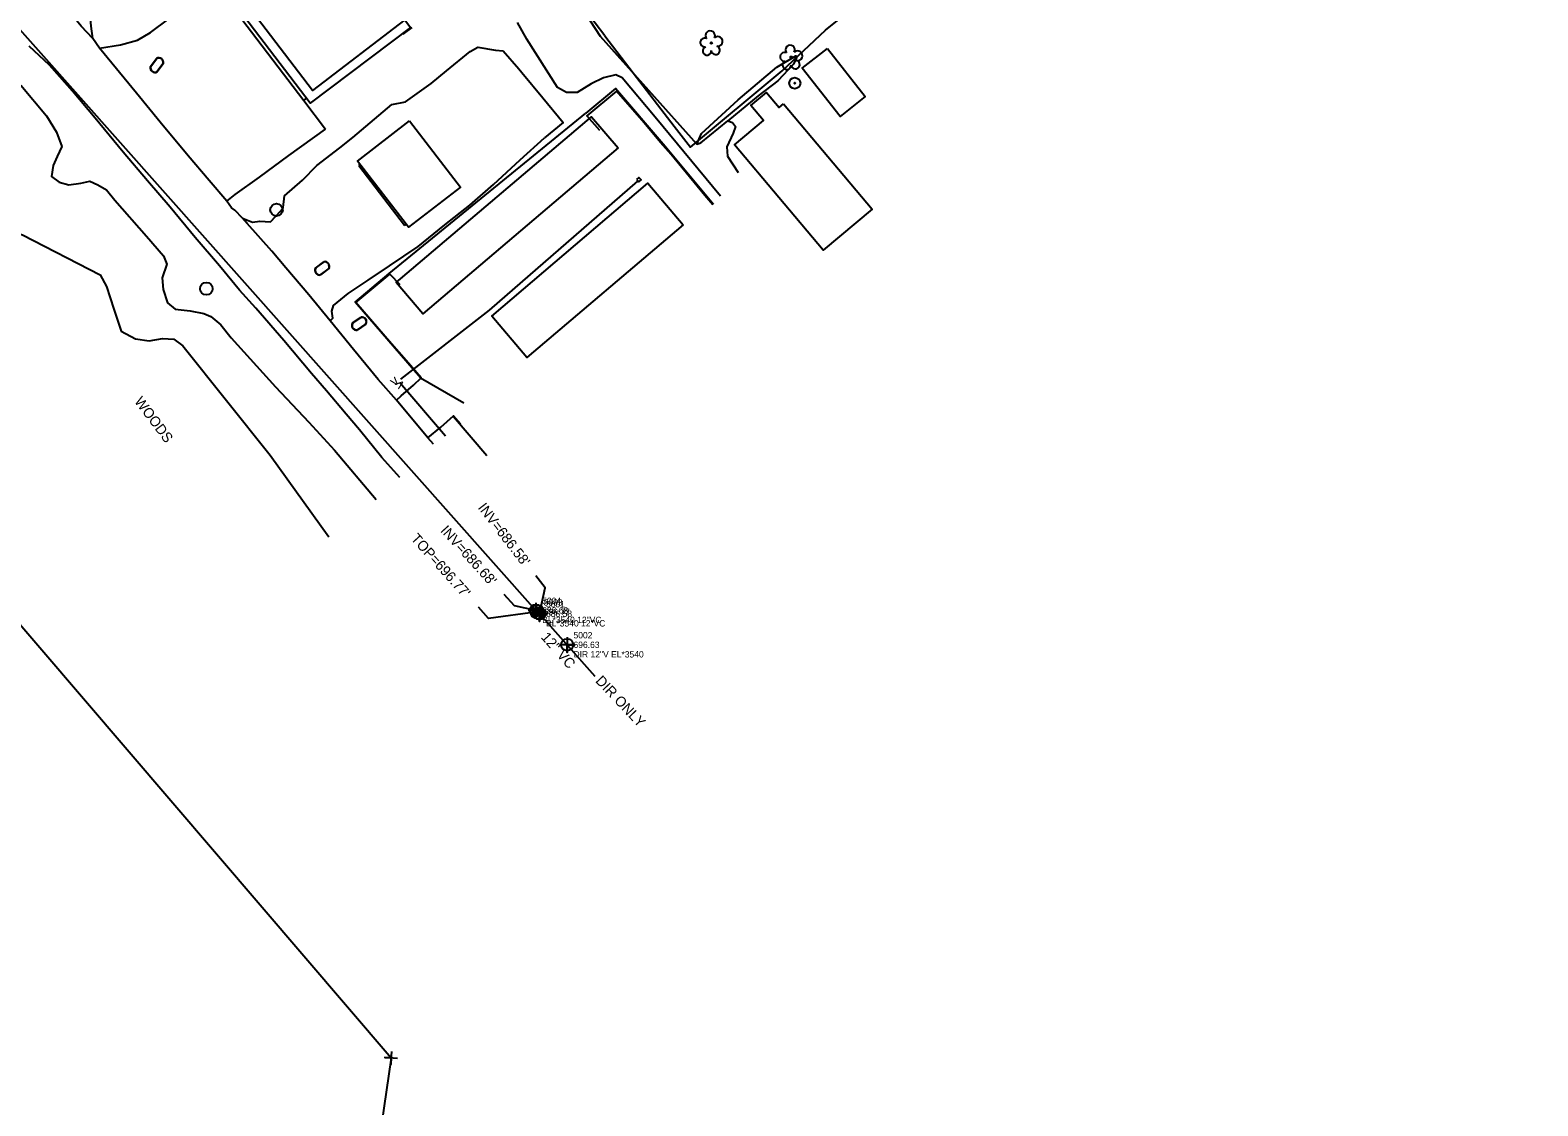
# Model space of a CAD drawing. Extents: x 1516784 to 1522736, y 634838 to 639369.
# Drawn here: x 1520915 to 1521507, y 637026 to 637449 of the extents above; entities that cross this region are included whole.
import ezdxf

# ---------------------------------------------------------------- set-up
doc = ezdxf.new("R2010")
doc.units = 0
for name, color, linetype in [('COGO Default Point Number', 7, 'Continuous'), ('Exist Building', 7, 'Continuous'), ('Exist Building Metal Canopy', 7, 'Continuous'), ('Exist Environmental Wetland Boundary Cogo Number', 7, 'Continuous'), ('Exist Environmental Wetland Boundary Cogo Point CELL', 7, 'Continuous'), ('Exist Other Culture Area Outline', 7, 'Continuous'), ('Exist Other Culture Fence Line', 7, 'Continuous'), ('Exist Other Culture Gate', 7, 'Continuous'), ('Exist Other Culture Located Object CELL', 7, 'Continuous'), ('Exist Property Corner CELL', 7, 'Continuous'), ('Exist Property Line', 7, 'Continuous'), ('Exist Structure Minor Culvert Topo', 7, 'Continuous'), ('Exist Structure Minor Culvert Topo Terminator', 7, 'Continuous'), ('Exist Structure Minor Drop Inlet', 7, 'Continuous'), ('Exist Utilities Other Pole CELL', 7, 'Continuous'), ('Exist Utilities Sanitary Sewer Manhole CELL', 7, 'Continuous'), ('Exist Utilities Sanitary Sewer Manhole Cogo Elevation', 7, 'Continuous'), ('Exist Utilities Sanitary Sewer Manhole Cogo Number', 7, 'Continuous'), ('Exist Utilities Sanitary Sewer Manhole Leader', 7, 'Continuous'), ('Exist Utilities Sanitary Sewer Manhole Text', 7, 'Continuous'), ('Exist Utilities Sanitary Sewer UG Line', 7, 'Continuous'), ('Exist Utilities Sanitary Sewer UG Line Cogo Comment', 7, 'Continuous'), ('Exist Utilities Sanitary Sewer UG Line Cogo Elevation', 7, 'Continuous'), ('Exist Utilities Sanitary Sewer UG Line Cogo Number', 7, 'Continuous'), ('Exist Utilities Sanitary Sewer UG Line Cogo Point CELL', 7, 'Continuous'), ('Exist Utilities Sanitary Sewer UG Line Invert Elevation', 7, 'Continuous'), ('Exist Utilities Sanitary Sewer UG Line Leader', 7, 'Continuous'), ('Exist Utilities Sanitary Sewer UG Line Text', 7, 'Continuous'), ('Exist Utilities Water Meter CELL', 7, 'Continuous'), ('Exist Vegetation Hedge Row', 7, 'Continuous'), ('Exist Vegetation Tree CELL', 7, 'Continuous'), ('Exist Vegetation Woods Line', 7, 'Continuous'), ('Exist Vegetation Woods Line Text', 7, 'Continuous'), ('Scratch_Level_5', 7, 'Continuous')]:
    doc.layers.add(name, color=color, linetype=linetype)

msp = doc.modelspace()

# ---------------------------------------------------------------- linework, layer by layer
at = {"layer": 'COGO Default Point Number'}
for points in [[(1520939.3, 637445.75), (1520934.74, 637450.6), (1520925.49, 637461.98), (1520920.17, 637468.83), (1520910.46, 637479.82), (1520899.26, 637492.62), (1520891.56, 637501.82), (1520877.65, 637518.12), (1520871.7, 637525.04)], [(1520991.96, 637381.81), (1520984.93, 637389.98), (1520976.72, 637399.65), (1520965.74, 637412.88), (1520956.47, 637424.26), (1520941.96, 637441.99), (1520939.3, 637445.75)], [(1521059.83, 637273.3), (1521052.82, 637281.12), (1521043.96, 637291.99), (1521038.73, 637298.21), (1521031.07, 637307.34), (1521025.2, 637314.1), (1521014.24, 637327.16), (1521003.31, 637339.8), (1520996.88, 637346.94), (1520988.98, 637356.48), (1520979.51, 637367.6), (1520969.62, 637379.52), (1520960.71, 637389.81), (1520951.14, 637401.13), (1520940.14, 637414.43), (1520931.23, 637425.07), (1520922.2, 637435.25), (1520914.32, 637442.73)], [(1521032.54, 637334.88), (1521024.08, 637345.01), (1521015.01, 637355.69), (1521009.52, 637362.21), (1520999.93, 637373.13), (1520998.11, 637375.17), (1520995.03, 637378.37), (1520993.8, 637379.24), (1520991.96, 637381.81)], [(1521073.01, 637286.33), (1521070.89, 637288.89), (1521058.5, 637303.62), (1521051.37, 637311.84), (1521041.71, 637323.53), (1521032.54, 637334.88)]]:
    msp.add_lwpolyline(points, dxfattribs=at)
at = {"layer": 'Exist Building'}
for points in [[(1521036.49, 637486.31), (1521061.82, 637453.17), (1521025.5, 637425.4), (1521000.17, 637458.55)], [(1521227.79, 637441.89), (1521242.66, 637422.95), (1521232.75, 637415.17), (1521217.88, 637434.11)], [(1521210.51, 637420.09), (1521245.29, 637378.68), (1521226.08, 637362.55), (1521191.24, 637404.03), (1521202.63, 637413.59), (1521197.74, 637419.4), (1521203.88, 637424.56), (1521208.82, 637418.67)], [(1521145.54, 637402.76), (1521068.92, 637337.63), (1521058.47, 637349.92), (1521135.1, 637415.05)], [(1521063.69, 637413.36), (1521083.71, 637387.37), (1521063.28, 637371.64), (1521043.26, 637397.63)], [(1521171.12, 637372.6), (1521109.75, 637320.45), (1521095.92, 637336.73), (1521157.29, 637388.88)]]:
    msp.add_lwpolyline(points, close=True, dxfattribs=at)
at = {"layer": 'Exist Building Metal Canopy'}
msp.add_lwpolyline([(1521061.82, 637453.17), (1521064.03, 637450.13), (1521024.64, 637420.42), (1520994.82, 637459.51), (1521034.1, 637489.53), (1521036.49, 637486.31)], dxfattribs=at)
at = {"layer": 'Exist Environmental Wetland Boundary Cogo Number'}
for p, q in [((1521043.68, 637395.84), (1521044.28, 637396.31)), ((1521043.68, 637395.84), (1521061.71, 637372.39)), ((1521061.71, 637372.39), (1521062.33, 637372.87))]:
    msp.add_line(p, q, dxfattribs=at)
at = {"layer": 'Exist Environmental Wetland Boundary Cogo Point CELL'}
for points in [[(1520941.96, 637441.99), (1520950.18, 637443.34), (1520956.79, 637445.09), (1520961.89, 637448.11), (1520969.18, 637453.53), (1520976.45, 637459.13), (1520987.04, 637467.67), (1520993.57, 637458.91), (1521022.09, 637421.45)], [(1520939.3, 637445.75), (1520938.64, 637450.59), (1520938.37, 637453.33), (1520940.55, 637455.04), (1520941.72, 637455.94), (1520942.1, 637456.3)], [(1520998.11, 637375.17), (1521001.92, 637373.56), (1521004.85, 637373.98), (1521009.04, 637373.71), (1521013.06, 637378.01), (1521014.07, 637379.42), (1521014.59, 637383.91), (1521021.58, 637390.15), (1521027.24, 637395.89), (1521036.31, 637402.79), (1521041.33, 637406.84), (1521056.7, 637419.78), (1521062.05, 637420.94), (1521067.54, 637424.82), (1521072.16, 637428.03), (1521078.14, 637433.02), (1521087.45, 637440.6), (1521090.43, 637442.38), (1521097.37, 637441.25), (1521100.39, 637440.9)], [(1521100.39, 637440.9), (1521106.64, 637433.81), (1521107.81, 637432.39)], [(1521107.81, 637432.39), (1521116.01, 637422.42)], [(1521022.09, 637421.45), (1521030.68, 637410.16)], [(1521116.01, 637422.42), (1521123.97, 637412.75), (1521116.71, 637406.73)], [(1521162.28, 637404.94), (1521155.8, 637412.63), (1521144.98, 637425.06), (1521133.3, 637415.4), (1521138.2, 637409.72)], [(1520991.96, 637381.81), (1520995.18, 637384.5), (1521004.7, 637391.33), (1521016.24, 637399.86), (1521030.68, 637410.16)], [(1521055.81, 637356.5), (1521067.02, 637364.05), (1521077.46, 637372.52), (1521087.39, 637380.33), (1521096.64, 637388.43), (1521107.14, 637398.07), (1521116.71, 637406.73)], [(1521182.84, 637380.39), (1521179.63, 637384.12), (1521166.35, 637400.15), (1521162.28, 637404.94)], [(1521032.54, 637334.88), (1521033.59, 637335.9), (1521033.17, 637338.63), (1521033.83, 637340.88), (1521039.54, 637345.59), (1521047.44, 637350.81), (1521055.81, 637356.5)], [(1521058.5, 637303.62), (1521060.4, 637305.32), (1521065.15, 637309.5), (1521068.21, 637312.38), (1521062.3, 637319.2), (1521056.55, 637325.78), (1521042.63, 637342.07), (1521055.92, 637353.18), (1521059.81, 637349.09)], [(1521070.89, 637288.89), (1521075.91, 637293.08), (1521080.91, 637297.5), (1521083.71, 637294.38)]]:
    msp.add_lwpolyline(points, dxfattribs=at)
at = {"layer": 'Exist Other Culture Area Outline'}
for p, q in [((1521064.55, 637450.12), (1521061.03, 637447.45)), ((1521022.09, 637421.45), (1521023.19, 637422.33))]:
    msp.add_line(p, q, dxfattribs=at)
at = {"layer": 'Exist Other Culture Fence Line'}
msp.add_line((1521080.91, 637297.22), (1521094.05, 637281.92), dxfattribs=at)
for points in [[(1521140.36, 637446.88), (1521132.72, 637456.77), (1521119.29, 637474.15), (1521121.87, 637476.51)], [(1521210.01, 637433.09), (1521227.01, 637449.09), (1521235.6, 637455.93)], [(1521140.36, 637446.88), (1521151.43, 637432.24), (1521167.64, 637411.28), (1521174.03, 637403.08), (1521210.01, 637433.09)], [(1521183.07, 637380.6), (1521164.06, 637403.36), (1521144.59, 637426.12), (1521132.84, 637416.43)], [(1521067.94, 637312.4), (1521042.31, 637342.23), (1521055.67, 637353.47), (1521132.84, 637416.43)]]:
    msp.add_lwpolyline(points, dxfattribs=at)
at = {"layer": 'Exist Other Culture Gate'}
msp.add_line((1521067.94, 637312.4), (1521084.93, 637302.67), dxfattribs=at)
at = {"layer": 'Exist Other Culture Located Object CELL'}
for radius in [2.18, 0.24]:
    msp.add_circle((1521214.97, 637428.22), radius, dxfattribs=at)
at = {"layer": 'Exist Property Corner CELL'}
msp.add_line((1521056.49, 637045.19), (1521056.49, 637045.19), dxfattribs=at)
msp.add_lwpolyline([(1521058.98, 637044.99), (1521053.99, 637045.38), (1521056.49, 637045.19), (1521056.29, 637042.69), (1521056.68, 637047.68)], dxfattribs=at)
at = {"layer": 'Exist Property Line'}
for p, q in [((1520779.19, 637369.04), (1521056.49, 637045.19)), ((1521056.49, 637045.19), (1520965.79, 636430.61))]:
    msp.add_line(p, q, dxfattribs=at)
at = {"layer": 'Exist Structure Minor Culvert Topo'}
msp.add_line((1521059.86, 637310.64), (1521077.8, 637289.68), dxfattribs=at)
msp.add_lwpolyline([(1521060.22, 637311.88), (1521095.11, 637338.99), (1521153.28, 637389.7)], dxfattribs=at)
at = {"layer": 'Exist Structure Minor Drop Inlet'}
msp.add_lwpolyline([(1521152.8, 637390.35), (1521153.65, 637389.43), (1521154.57, 637390.29), (1521153.73, 637391.21)], close=True, dxfattribs=at)
at = {"layer": 'Exist Utilities Other Pole CELL'}
for centre in [(1521011.42, 637378.43), (1520983.88, 637347.47)]:
    msp.add_circle(centre, 2.46, dxfattribs=at)
at = {"layer": 'Exist Utilities Sanitary Sewer Manhole CELL'}
msp.add_lwpolyline([(1521113.85, 637222.15), (1521113.85, 637218.73), (1521113.85, 637220.44), (1521115.56, 637220.44), (1521112.13, 637220.44)], dxfattribs=at)
for radius in [2.69, 1.71]:
    msp.add_circle((1521113.85, 637220.44), radius, dxfattribs=at)
at = {"layer": 'Exist Utilities Sanitary Sewer Manhole Leader'}
msp.add_lwpolyline([(1521113.85, 637220.44), (1521094.71, 637217.86), (1521090.69, 637222.32)], dxfattribs=at)
at = {"layer": 'Exist Utilities Sanitary Sewer UG Line'}
for p, q in [((1521113.25, 637221.07), (1520844.48, 637523.74)), ((1521114.76, 637219.73), (1521136.44, 637195.26))]:
    msp.add_line(p, q, dxfattribs=at)
at = {"layer": 'Exist Utilities Sanitary Sewer UG Line Cogo Point CELL'}
for points in [[(1521113.25, 637224.07), (1521113.25, 637218.07), (1521113.25, 637221.07), (1521116.25, 637221.07), (1521110.25, 637221.07)], [(1521114.76, 637222.73), (1521114.76, 637216.73), (1521114.76, 637219.73), (1521117.76, 637219.73), (1521111.76, 637219.73)], [(1521125.55, 637210.54), (1521125.55, 637204.54), (1521125.55, 637207.54), (1521128.55, 637207.54), (1521122.55, 637207.54)]]:
    msp.add_lwpolyline(points, dxfattribs=at)
for centre in [(1521113.25, 637221.07), (1521114.76, 637219.73), (1521125.55, 637207.54)]:
    msp.add_circle(centre, 2.34, dxfattribs=at)
at = {"layer": 'Exist Utilities Sanitary Sewer UG Line Leader'}
for points in [[(1521114.76, 637219.73), (1521116.96, 637229.9), (1521113.31, 637234.66)], [(1521113.25, 637221.07), (1521104.83, 637222.91), (1521100.8, 637227.36)]]:
    msp.add_lwpolyline(points, dxfattribs=at)
at = {"layer": 'Exist Utilities Water Meter CELL'}
for p, q in [((1520964.43, 637435.31), (1520964.43, 637435.31)), ((1521029.36, 637355.47), (1521029.36, 637355.47)), ((1521043.89, 637333.75), (1521043.89, 637333.75))]:
    msp.add_line(p, q, dxfattribs=at)
for points in [[(1520961.85, 637434.7), (1520964.29, 637437.96)], [(1520961.96, 637434.62), (1520964.4, 637437.88)], [(1520966.9, 637436.01), (1520964.44, 637432.73)], [(1520967.01, 637435.93), (1520964.55, 637432.64)], [(1521026.71, 637355.59), (1521029.95, 637358.05)], [(1521026.79, 637355.48), (1521030.04, 637357.94)], [(1521031.93, 637355.45), (1521028.66, 637352.98)], [(1521032.01, 637355.34), (1521028.74, 637352.87)], [(1521041.25, 637334.01), (1521044.62, 637336.3)], [(1521041.33, 637333.89), (1521044.7, 637336.19)], [(1521046.46, 637333.6), (1521043.07, 637331.3)], [(1521046.54, 637333.49), (1521043.15, 637331.18)]]:
    msp.add_lwpolyline(points, dxfattribs=at)
for centre, radius, start, end in [((1520963.65, 637434.26), 1.86, 166.34083, 299.14219), ((1520963.66, 637434.27), 1.73, 168.46373, 296.94515), ((1520965.2, 637436.35), 1.86, 346.81111, 119.47117), ((1520965.21, 637436.36), 1.73, 348.28997, 118.03563), ((1521030.39, 637356.25), 1.86, 330.81838, 103.47844), ((1521030.4, 637356.26), 1.73, 332.29723, 102.04289), ((1521028.32, 637354.67), 1.86, 150.3481, 283.14946), ((1521028.33, 637354.68), 1.73, 152.47099, 280.95242), ((1521042.82, 637333.01), 1.86, 147.42449, 280.22585), ((1521042.83, 637333.02), 1.73, 149.54739, 278.02881), ((1521044.96, 637334.48), 1.86, 327.89477, 100.55483), ((1521044.97, 637334.48), 1.73, 329.37363, 99.11928)]:
    msp.add_arc(centre, radius, start, end, dxfattribs=at)
at = {"layer": 'Exist Vegetation Hedge Row'}
for points in [[(1521176.53, 637404.3), (1521178.37, 637408.44), (1521192.74, 637421.62), (1521207.94, 637434.51), (1521215.38, 637439.01), (1521215.65, 637438.34), (1521214.49, 637435.71), (1521208.34, 637429.17), (1521200.6, 637423.21), (1521188.67, 637413.38)], [(1520911.02, 637427.37), (1520921.11, 637415.39), (1520924.98, 637408.95), (1520927.14, 637403.3), (1520925.3, 637399.34), (1520923.69, 637395.87), (1520923.07, 637391.49), (1520926.07, 637389.36), (1520929.9, 637388.21), (1520934.5, 637388.95), (1520938.13, 637389.67), (1520941.21, 637388.25), (1520944.62, 637386.31), (1520947.93, 637382.24), (1520960.4, 637368.15), (1520967.06, 637360.38), (1520968.32, 637357.09), (1520966.57, 637351.71), (1520966.89, 637347.15)], [(1520966.89, 637347.15), (1520968.57, 637341.85), (1520971.67, 637339.48)], [(1520971.67, 637339.48), (1520977.54, 637338.78), (1520982.89, 637337.76), (1520985.67, 637336.49), (1520989.57, 637333.24), (1520993.67, 637328.11), (1521010.97, 637308.86), (1521024.11, 637295.01), (1521034.21, 637284.04), (1521050.54, 637264.6)]]:
    msp.add_lwpolyline(points, dxfattribs=at)
at = {"layer": 'Exist Vegetation Tree CELL'}
for p, q in [((1521182.17, 637444.03), (1521182.17, 637444.03)), ((1521213.54, 637438.42), (1521213.54, 637438.42))]:
    msp.add_line(p, q, dxfattribs=at)
for centre in [(1521182.17, 637444.03), (1521213.54, 637438.42)]:
    msp.add_circle(centre, 0.326, dxfattribs=at)
for centre, radius, start, end in [((1521179.57, 637444.19), 1.73, 62.66361, 279.3457), ((1521181.79, 637446.91), 1.86, 330.16508, 219.71335), ((1521184.72, 637444.62), 1.9, 257.1011, 134.19993), ((1521180.47, 637440.91), 1.69, 111.56708, 6.23104), ((1521183.85, 637441.13), 1.7, 181.28216, 74.55999), ((1521210.93, 637438.57), 1.73, 62.66361, 279.3457), ((1521213.15, 637441.29), 1.86, 330.16508, 219.71335), ((1521216.09, 637439.01), 1.9, 257.1011, 134.19993), ((1521211.84, 637435.3), 1.69, 111.56708, 6.23104), ((1521215.21, 637435.52), 1.7, 181.28216, 74.55999)]:
    msp.add_arc(centre, radius, start, end, dxfattribs=at)
at = {"layer": 'Exist Vegetation Woods Line'}
for points in [[(1521128.43, 637462.29), (1521138.58, 637446.66), (1521176.53, 637404.3), (1521178.05, 637404.76), (1521188.67, 637413.38), (1521190.53, 637412.77), (1521191.71, 637411.24), (1521190.7, 637408.52), (1521188.21, 637403.18), (1521188.49, 637399.6), (1521192.67, 637393.14)], [(1521185.79, 637383.81), (1521160.14, 637414.8), (1521147.17, 637430.29), (1521144.73, 637431.44), (1521139.85, 637430.34), (1521135.05, 637427.91), (1521129.51, 637424.58), (1521125.3, 637424.56), (1521121.78, 637426.52), (1521109.68, 637445.52), (1521106.09, 637452.03)], [(1520889.48, 637330.72), (1520889.2, 637344.32), (1520889.68, 637352.67), (1520890.86, 637358.38), (1520892.45, 637361.79), (1520893.87, 637364.84), (1520901.22, 637370.89), (1520906.39, 637370.34), (1520911.61, 637368.62), (1520942.16, 637352.95), (1520944.59, 637348.32), (1520947.49, 637339.41), (1520950.41, 637330.71), (1520956.02, 637327.75), (1520961.43, 637326.97), (1520966.67, 637327.83), (1520971.13, 637327.57), (1520974.59, 637324.97), (1521008.9, 637282.11), (1521031.97, 637249.99)]]:
    msp.add_lwpolyline(points, dxfattribs=at)

# ---------------------------------------------------------------- texts
at = {"layer": 'Exist Structure Minor Culvert Topo Terminator'}
for rotation, p in [(40.56511, (1521057.85, 637308.92)), (127.85168, (1521061.85, 637309.79))]:
    msp.add_text('v', height=4, rotation=rotation, dxfattribs=at).set_placement(p)
at = {"layer": 'Exist Utilities Sanitary Sewer Manhole Cogo Elevation'}
msp.add_text('696.77', height=2.5, dxfattribs=at).set_placement((1521116.35, 637219.19))
at = {"layer": 'Exist Utilities Sanitary Sewer Manhole Cogo Number'}
msp.add_text('5003', height=2.5, dxfattribs=at).set_placement((1521116.35, 637222.94))
at = {"layer": 'Exist Utilities Sanitary Sewer Manhole Text'}
msp.add_text("TOP=696.77'", height=4, rotation=312.00633, dxfattribs=at).set_placement((1521063.92, 637249.06))
at = {"layer": 'Exist Utilities Sanitary Sewer UG Line Cogo Comment'}
for s, p in [('BL*3540 12"VC', (1521115.75, 637216.07)), ('BL*3540 12"VC', (1521117.26, 637214.73)), ('DIR 12"V EL*3540', (1521128.05, 637202.55))]:
    msp.add_text(s, height=2.5, dxfattribs=at).set_placement(p)
at = {"layer": 'Exist Utilities Sanitary Sewer UG Line Cogo Elevation'}
for s, p in [('686.68', (1521115.75, 637219.82)), ('686.58', (1521117.26, 637218.48)), ('696.63', (1521128.05, 637206.3))]:
    msp.add_text(s, height=2.5, dxfattribs=at).set_placement(p)
at = {"layer": 'Exist Utilities Sanitary Sewer UG Line Cogo Number'}
for s, p in [('5004', (1521115.75, 637223.57)), ('5001', (1521117.26, 637222.23)), ('5002', (1521128.05, 637210.05))]:
    msp.add_text(s, height=2.5, dxfattribs=at).set_placement(p)
at = {"layer": 'Exist Utilities Sanitary Sewer UG Line Invert Elevation'}
for s, rotation, p in [("INV=686.58'", 307.50638, (1521090.29, 637261.36)), ("INV=686.68'", 312.19488, (1521075.55, 637252.23)), ('DIR ONLY', 313.43182, (1521136.44, 637193.12))]:
    msp.add_text(s, height=4, rotation=rotation, dxfattribs=at).set_placement(p)
at = {"layer": 'Exist Utilities Sanitary Sewer UG Line Text'}
msp.add_text('12" VC', height=4, rotation=311.53004, dxfattribs=at).set_placement((1521115.06, 637210.34))
at = {"layer": 'Exist Vegetation Woods Line Text'}
msp.add_text('WOODS', height=4, rotation=306.92131, dxfattribs=at).set_placement((1520955.4, 637303.13))
at = {"layer": 'Scratch_Level_5'}
msp.add_text('COLUMN LOCATION', height=500, rotation=335.03733, dxfattribs=at).set_placement((1516680.97, 637558.94))

doc.saveas('drawing.dxf')
